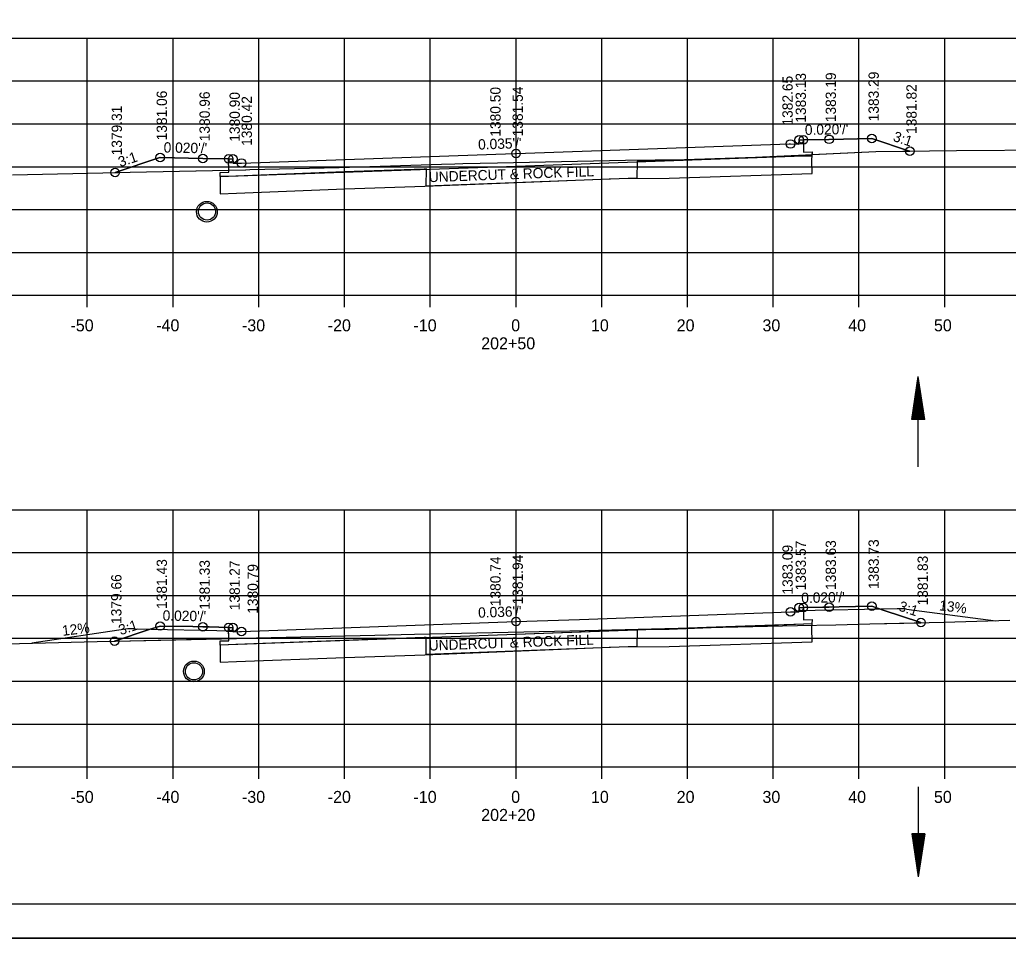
# Model space of a CAD drawing. Extents: x 1374311 to 1383814, y 384102 to 406278.
# Drawn here: x 1382582.2 to 1382697.5, y 402438.4 to 402545.5 of the extents above; entities that cross this region are included whole.
import ezdxf

# ---------------------------------------------------------------- set-up
doc = ezdxf.new("R2010")
doc.units = 0
for name, color, linetype in [('R_Axis', 7, 'Continuous'), ('R_Axis Annot', 7, 'Continuous'), ('R_Border', 7, 'Continuous'), ('R_Draft', 7, 'Continuous'), ('R_Drive', 7, 'Continuous'), ('R_Exist Surface', 7, 'Continuous'), ('R_Fin Surface', 7, 'Continuous'), ('R_Grid', 7, 'Continuous'), ('R_No Plot', 7, 'Continuous'), ('R_Water', 7, 'Continuous'), ('R_Xsect Elev', 7, 'Continuous'), ('R_Xsect Slope', 7, 'Continuous')]:
    doc.layers.add(name, color=color, linetype=linetype)

msp = doc.modelspace()

# ---------------------------------------------------------------- linework, layer by layer
at = {"layer": 'R_Axis'}
for p, q in [((1382500.07, 402513.33), (1382780.07, 402513.33)), ((1382590.07, 402511.93), (1382590.07, 402513.33)), ((1382600.07, 402511.93), (1382600.07, 402513.33)), ((1382610.07, 402511.93), (1382610.07, 402513.33)), ((1382620.07, 402511.93), (1382620.07, 402513.33)), ((1382630.07, 402511.93), (1382630.07, 402513.33)), ((1382640.07, 402511.93), (1382640.07, 402513.33)), ((1382650.07, 402511.93), (1382650.07, 402513.33)), ((1382660.07, 402511.93), (1382660.07, 402513.33)), ((1382670.07, 402511.93), (1382670.07, 402513.33)), ((1382680.07, 402511.93), (1382680.07, 402513.33)), ((1382690.07, 402511.93), (1382690.07, 402513.33)), ((1382500.07, 402458.33), (1382780.07, 402458.33)), ((1382590.07, 402456.93), (1382590.07, 402458.33)), ((1382600.07, 402456.93), (1382600.07, 402458.33)), ((1382610.07, 402456.93), (1382610.07, 402458.33)), ((1382620.07, 402456.93), (1382620.07, 402458.33)), ((1382630.07, 402456.93), (1382630.07, 402458.33)), ((1382640.07, 402456.93), (1382640.07, 402458.33)), ((1382650.07, 402456.93), (1382650.07, 402458.33)), ((1382660.07, 402456.93), (1382660.07, 402458.33)), ((1382670.07, 402456.93), (1382670.07, 402458.33)), ((1382680.07, 402456.93), (1382680.07, 402458.33)), ((1382690.07, 402456.93), (1382690.07, 402458.33))]:
    msp.add_line(p, q, dxfattribs=at)
at = {"layer": 'R_Border'}
msp.add_line((1382798.25, 402442.33), (1382482.07, 402442.33), dxfattribs=at)
at = {"layer": 'R_Draft'}
for p, q in [((1382686.23, 402498.85), (1382686.98, 402503.85)), ((1382687.73, 402498.85), (1382686.98, 402503.85)), ((1382686.35, 402498.85), (1382686.98, 402503.01)), ((1382687.6, 402498.85), (1382686.98, 402503.01)), ((1382686.48, 402498.85), (1382686.98, 402502.15)), ((1382687.48, 402498.85), (1382686.98, 402502.15)), ((1382686.61, 402498.85), (1382686.98, 402501.32)), ((1382686.73, 402498.85), (1382686.98, 402500.47)), ((1382687.35, 402498.85), (1382686.98, 402501.32)), ((1382687.22, 402498.85), (1382686.98, 402500.47)), ((1382686.86, 402498.85), (1382686.98, 402499.64)), ((1382687.1, 402498.85), (1382686.98, 402499.64)), ((1382687.73, 402498.85), (1382686.23, 402498.85)), ((1382686.23, 402450.52), (1382686.98, 402445.52)), ((1382687.73, 402450.52), (1382686.23, 402450.52)), ((1382686.35, 402450.52), (1382686.98, 402446.35)), ((1382686.48, 402450.52), (1382686.98, 402447.21)), ((1382686.61, 402450.52), (1382686.98, 402448.05)), ((1382686.73, 402450.52), (1382686.98, 402448.89)), ((1382686.86, 402450.52), (1382686.98, 402449.73)), ((1382687.73, 402450.52), (1382686.98, 402445.52)), ((1382687.22, 402450.52), (1382686.98, 402448.89)), ((1382687.48, 402450.52), (1382686.98, 402447.21)), ((1382687.6, 402450.52), (1382686.98, 402446.35)), ((1382687.35, 402450.52), (1382686.98, 402448.05)), ((1382687.1, 402450.52), (1382686.98, 402449.73))]:
    msp.add_line(p, q, dxfattribs=at)
at = {"layer": 'R_Drive'}
for p, q in [((1382684.51, 402476.78), (1382673.07, 402476.55)), ((1382685.62, 402476.73), (1382696.04, 402475.38)), ((1382594.51, 402474.39), (1382583.62, 402472.76)), ((1382595.63, 402474.45), (1382607.07, 402474.22))]:
    msp.add_line(p, q, dxfattribs=at)
for centre, start, end in [((1382684.67, 402468.78), 83.157, 91.146), ((1382595.47, 402466.45), 88.854, 96.843)]:
    msp.add_arc(centre, 8, start, end, dxfattribs=at)
at = {"layer": 'R_Exist Surface'}
for points in [[(1382581.35, 402527.38), (1382593.63, 402527.65), (1382595.09, 402527.69), (1382608.52, 402527.98), (1382608.57, 402527.98), (1382609.02, 402527.99), (1382619.45, 402528.23), (1382631.38, 402528.64), (1382632.92, 402528.67), (1382633.85, 402528.69), (1382637.92, 402528.78), (1382652.85, 402529.11), (1382659.71, 402529.18), (1382668.02, 402529.46), (1382673.85, 402529.71), (1382682.05, 402530.1), (1382691.43, 402530.23), (1382702.67, 402530.3)], [(1382577.61, 402472.6), (1382591.21, 402472.95), (1382593.35, 402473), (1382607.47, 402473.32), (1382609.82, 402473.37), (1382623.61, 402473.69), (1382628.24, 402473.8), (1382641, 402474.09), (1382648.13, 402474.25), (1382658.97, 402474.5), (1382672.91, 402474.82), (1382677.35, 402474.91), (1382681.33, 402475), (1382689.98, 402475.2), (1382697.65, 402475.45)]]:
    msp.add_lwpolyline(points, dxfattribs=at)
for centre in [(1382604.02, 402523.08), (1382602.51, 402469.47)]:
    msp.add_circle(centre, 1.21, dxfattribs=at)
at = {"layer": 'R_Fin Surface'}
for p, q in [((1382674.62, 402529.65), (1382657.93, 402529)), ((1382674.58, 402529.15), (1382674.62, 402529.65)), ((1382657.93, 402529), (1382654.21, 402528.95)), ((1382607.41, 402527.24), (1382605.56, 402527.18)), ((1382605.56, 402527.18), (1382605.56, 402527.17)), ((1382674.62, 402475.01), (1382657.93, 402474.36)), ((1382674.57, 402474.51), (1382674.62, 402475.01)), ((1382657.93, 402474.36), (1382654.21, 402474.31)), ((1382607.41, 402472.6), (1382605.56, 402472.54)), ((1382605.56, 402472.54), (1382605.56, 402472.53))]:
    msp.add_line(p, q, dxfattribs=at)
for points in [[(1382593.31, 402527.65), (1382598.54, 402529.39), (1382598.56, 402529.4), (1382603.54, 402529.3), (1382603.56, 402529.3), (1382606.55, 402529.24), (1382606.56, 402529.24), (1382606.56, 402529.24), (1382607.06, 402529.24), (1382607.07, 402528.74), (1382607.07, 402528.74), (1382607.08, 402528.74), (1382608.07, 402528.76), (1382639.93, 402529.87), (1382640.07, 402529.87), (1382671.93, 402530.98), (1382672.07, 402530.98), (1382673.07, 402530.96), (1382673.07, 402530.96), (1382673.07, 402530.97), (1382673.08, 402531.46), (1382673.58, 402531.46), (1382673.58, 402531.46), (1382676.57, 402531.52), (1382676.58, 402531.52), (1382681.56, 402531.62), (1382681.58, 402531.62), (1382685.97, 402530.16), (1382685.99, 402530.15)], [(1382673.58, 402531.46), (1382673.59, 402530.02), (1382674.59, 402530.07), (1382674.58, 402529.57), (1382673.58, 402529.54), (1382640.07, 402528.37), (1382606.56, 402527.2), (1382605.56, 402527.17), (1382605.57, 402527.67), (1382606.57, 402527.69), (1382606.56, 402529.24)], [(1382605.56, 402527.17), (1382605.57, 402525.18), (1382607.48, 402525.24), (1382620.09, 402525.73), (1382629.43, 402526.06), (1382650.94, 402526.92), (1382652.1, 402526.95), (1382657.95, 402527), (1382674.62, 402527.54), (1382674.58, 402529.15)], [(1382654.21, 402528.95), (1382654.17, 402527), (1382629.61, 402526.07), (1382629.62, 402528.08), (1382629.35, 402528.06), (1382620.02, 402527.73), (1382607.41, 402527.24)], [(1382593.26, 402473), (1382597.3, 402474.34), (1382598.56, 402474.76), (1382602.37, 402474.69), (1382603.56, 402474.66), (1382604.27, 402474.65), (1382606.56, 402474.6), (1382606.94, 402474.6), (1382607.06, 402474.6), (1382607.06, 402474.49), (1382607.07, 402474.1), (1382607.83, 402474.12), (1382608.07, 402474.12), (1382615.48, 402474.39), (1382640.07, 402475.28), (1382647.48, 402475.54), (1382672.07, 402476.43), (1382672.83, 402476.41), (1382673.07, 402476.41), (1382673.08, 402476.79), (1382673.08, 402476.91), (1382673.46, 402476.91), (1382673.58, 402476.91), (1382675.86, 402476.95), (1382676.58, 402476.97), (1382677.76, 402476.99), (1382681.58, 402477.07), (1382682.88, 402476.63), (1382687.3, 402475.16)], [(1382673.58, 402476.91), (1382673.59, 402475.47), (1382674.59, 402475.52), (1382674.58, 402475.02), (1382673.58, 402474.98), (1382640.07, 402473.78), (1382606.56, 402472.57), (1382605.56, 402472.53), (1382605.57, 402473.03), (1382606.57, 402473.05), (1382606.56, 402474.6)], [(1382605.56, 402472.53), (1382605.56, 402470.54), (1382607.48, 402470.61), (1382620.09, 402471.1), (1382629.42, 402471.42), (1382650.93, 402472.29), (1382652.1, 402472.32), (1382657.94, 402472.36), (1382674.62, 402472.91), (1382674.57, 402474.51)], [(1382654.21, 402474.31), (1382654.17, 402472.36), (1382629.61, 402471.43), (1382629.61, 402473.44), (1382629.35, 402473.42), (1382620.02, 402473.09), (1382607.41, 402472.6)]]:
    msp.add_lwpolyline(points, dxfattribs=at)
at = {"layer": 'R_Grid'}
for p, q in [((1382500.07, 402543.33), (1382780.07, 402543.33)), ((1382590.07, 402513.33), (1382590.07, 402543.33)), ((1382600.07, 402513.33), (1382600.07, 402543.33)), ((1382610.07, 402513.33), (1382610.07, 402543.33)), ((1382620.07, 402513.33), (1382620.07, 402543.33)), ((1382630.07, 402513.33), (1382630.07, 402543.33)), ((1382640.07, 402513.33), (1382640.07, 402543.33)), ((1382650.07, 402513.33), (1382650.07, 402543.33)), ((1382660.07, 402513.33), (1382660.07, 402543.33)), ((1382670.07, 402513.33), (1382670.07, 402543.33)), ((1382680.07, 402513.33), (1382680.07, 402543.33)), ((1382690.07, 402513.33), (1382690.07, 402543.33)), ((1382500.07, 402538.33), (1382780.07, 402538.33)), ((1382500.07, 402533.33), (1382780.07, 402533.33)), ((1382500.07, 402528.33), (1382780.07, 402528.33)), ((1382500.07, 402523.33), (1382780.07, 402523.33)), ((1382500.07, 402518.33), (1382780.07, 402518.33)), ((1382500.07, 402513.33), (1382780.07, 402513.33)), ((1382500.07, 402488.33), (1382780.07, 402488.33)), ((1382590.07, 402458.33), (1382590.07, 402488.33)), ((1382600.07, 402458.33), (1382600.07, 402488.33)), ((1382610.07, 402458.33), (1382610.07, 402488.33)), ((1382620.07, 402458.33), (1382620.07, 402488.33)), ((1382630.07, 402458.33), (1382630.07, 402488.33)), ((1382640.07, 402458.33), (1382640.07, 402488.33)), ((1382650.07, 402458.33), (1382650.07, 402488.33)), ((1382660.07, 402458.33), (1382660.07, 402488.33)), ((1382670.07, 402458.33), (1382670.07, 402488.33)), ((1382680.07, 402458.33), (1382680.07, 402488.33)), ((1382690.07, 402458.33), (1382690.07, 402488.33)), ((1382500.07, 402483.33), (1382780.07, 402483.33)), ((1382500.07, 402478.33), (1382780.07, 402478.33)), ((1382500.07, 402473.33), (1382780.07, 402473.33)), ((1382500.07, 402468.33), (1382780.07, 402468.33)), ((1382500.07, 402463.33), (1382780.07, 402463.33)), ((1382500.07, 402458.33), (1382780.07, 402458.33))]:
    msp.add_line(p, q, dxfattribs=at)
at = {"layer": 'R_No Plot'}
msp.add_line((1382469.67, 402438.35), (1382803, 402438.35), dxfattribs=at)
for points in [[(1382469.66, 402651.69), (1382803, 402651.69), (1382803, 402438.35), (1382469.66, 402438.35)], [(1382715.99, 402647.79), (1382715.99, 402637.91), (1382751.72, 402637.91), (1382751.72, 402634.99), (1382774.92, 402634.99), (1382774.92, 402610.66), (1382798.25, 402610.66), (1382798.25, 402442.33), (1382482.07, 402442.33), (1382482.07, 402647.79)], [(1382674.58, 402529.75), (1382682.05, 402530.1), (1382685.99, 402530.15), (1382685.97, 402530.16), (1382681.58, 402531.62), (1382681.56, 402531.62), (1382676.58, 402531.52), (1382676.57, 402531.52), (1382673.58, 402531.46), (1382673.59, 402530.02), (1382674.59, 402530.07)], [(1382593.31, 402527.65), (1382593.63, 402527.65), (1382595.09, 402527.69), (1382606.57, 402527.94), (1382606.56, 402529.24), (1382606.55, 402529.24), (1382603.56, 402529.3), (1382603.54, 402529.3), (1382598.56, 402529.4), (1382598.54, 402529.39)], [(1382606.57, 402527.94), (1382608.52, 402527.98), (1382608.57, 402527.98), (1382609.02, 402527.99), (1382619.45, 402528.23), (1382631.38, 402528.64), (1382632.92, 402528.67), (1382633.85, 402528.69), (1382637.92, 402528.78), (1382652.85, 402529.11), (1382659.71, 402529.18), (1382668.02, 402529.46), (1382673.85, 402529.71), (1382674.58, 402529.75), (1382674.58, 402529.57), (1382673.58, 402529.54), (1382640.07, 402528.37), (1382606.56, 402527.2), (1382605.56, 402527.17), (1382605.57, 402527.67), (1382606.57, 402527.69)], [(1382662.27, 402474.57), (1382672.91, 402474.82), (1382677.35, 402474.91), (1382681.33, 402475), (1382687.3, 402475.14), (1382687.3, 402475.16), (1382682.88, 402476.63), (1382681.58, 402477.07), (1382677.76, 402476.99), (1382676.58, 402476.97), (1382675.86, 402476.95), (1382673.58, 402476.91), (1382673.59, 402475.47), (1382674.59, 402475.52), (1382674.58, 402475.02), (1382673.58, 402474.98)], [(1382593.26, 402473), (1382593.35, 402473), (1382606.57, 402473.3), (1382606.56, 402474.6), (1382604.27, 402474.65), (1382603.56, 402474.66), (1382602.37, 402474.69), (1382598.56, 402474.76), (1382597.3, 402474.34), (1382593.26, 402473)], [(1382606.57, 402473.3), (1382607.47, 402473.32), (1382609.82, 402473.37), (1382623.61, 402473.69), (1382628.24, 402473.8), (1382641, 402474.09), (1382648.13, 402474.25), (1382658.97, 402474.5), (1382662.27, 402474.57), (1382640.07, 402473.78), (1382606.56, 402472.57), (1382605.56, 402472.53), (1382605.57, 402473.03), (1382606.57, 402473.05)]]:
    msp.add_lwpolyline(points, close=True, dxfattribs=at)
for centre in [(1382672.07, 402530.98), (1382672.07, 402530.98), (1382672.07, 402530.98), (1382673.08, 402531.46), (1382673.08, 402531.46), (1382673.08, 402531.46), (1382673.58, 402531.46), (1382673.58, 402531.46), (1382676.58, 402531.52), (1382676.58, 402531.52), (1382676.58, 402531.52), (1382681.58, 402531.62), (1382681.58, 402531.62), (1382681.58, 402531.62), (1382640.07, 402529.87), (1382640.07, 402529.87), (1382640.07, 402529.87), (1382685.99, 402530.15), (1382685.99, 402530.15), (1382685.99, 402530.15), (1382598.56, 402529.4), (1382598.56, 402529.4), (1382598.56, 402529.4), (1382603.56, 402529.3), (1382603.56, 402529.3), (1382603.56, 402529.3), (1382606.56, 402529.24), (1382606.56, 402529.24), (1382607.06, 402529.24), (1382607.06, 402529.24), (1382607.06, 402529.24), (1382608.07, 402528.76), (1382608.07, 402528.76), (1382608.07, 402528.76), (1382593.31, 402527.65), (1382593.31, 402527.65), (1382593.31, 402527.65), (1382593.31, 402527.65), (1382593.31, 402527.65), (1382593.31, 402527.65), (1382673.08, 402476.91), (1382673.08, 402476.91), (1382673.08, 402476.91), (1382673.58, 402476.91), (1382673.58, 402476.91), (1382676.58, 402476.97), (1382676.58, 402476.97), (1382676.58, 402476.97), (1382681.58, 402477.07), (1382681.58, 402477.07), (1382681.58, 402477.07), (1382672.07, 402476.43), (1382672.07, 402476.43), (1382672.07, 402476.43), (1382598.56, 402474.76), (1382598.56, 402474.76), (1382598.56, 402474.76), (1382603.56, 402474.66), (1382603.56, 402474.66), (1382603.56, 402474.66), (1382606.56, 402474.6), (1382606.56, 402474.6), (1382607.06, 402474.6), (1382607.06, 402474.6), (1382607.06, 402474.6), (1382640.07, 402475.28), (1382640.07, 402475.28), (1382640.07, 402475.28), (1382687.3, 402475.16), (1382687.3, 402475.16), (1382687.3, 402475.16), (1382608.07, 402474.12), (1382608.07, 402474.12), (1382608.07, 402474.12), (1382593.26, 402473), (1382593.26, 402473), (1382593.26, 402473), (1382593.26, 402473), (1382593.26, 402473), (1382593.26, 402473)]:
    msp.add_circle(centre, 0.5, dxfattribs=at)
at = {"layer": 'R_Water'}
for p, q in [((1382686.98, 402493.34), (1382686.98, 402503.85)), ((1382686.98, 402456.02), (1382686.98, 402445.52))]:
    msp.add_line(p, q, dxfattribs=at)
for centre in [(1382604.04, 402523.1), (1382602.51, 402469.47)]:
    msp.add_circle(centre, 1, dxfattribs=at)

# ---------------------------------------------------------------- texts
at = {"layer": 'R_Axis Annot'}
for s, p in [('-50', (1382588.11, 402509.13)), ('-40', (1382598.11, 402509.13)), ('-30', (1382608.11, 402509.13)), ('-20', (1382618.11, 402509.13)), ('-10', (1382628.11, 402509.13)), ('0', (1382639.51, 402509.13)), ('10', (1382648.81, 402509.13)), ('20', (1382658.81, 402509.13)), ('30', (1382668.81, 402509.13)), ('40', (1382678.81, 402509.13)), ('50', (1382688.81, 402509.13)), ('202+50', (1382636.01, 402507.03)), ('-50', (1382588.11, 402454.13)), ('-40', (1382598.11, 402454.13)), ('-30', (1382608.11, 402454.13)), ('-20', (1382618.11, 402454.13)), ('-10', (1382628.11, 402454.13)), ('0', (1382639.51, 402454.13)), ('10', (1382648.81, 402454.13)), ('20', (1382658.81, 402454.13)), ('30', (1382668.81, 402454.13)), ('40', (1382678.81, 402454.13)), ('50', (1382688.81, 402454.13)), ('202+20', (1382636.01, 402452.03))]:
    msp.add_text(s, height=1.4, dxfattribs=at).set_placement(p)
at = {"layer": 'R_Drive'}
for s, rotation, p in [('13%', 353.157, (1382689.37, 402476.6)), ('12%', 6.843, (1382587.21, 402473.61))]:
    msp.add_text(s, height=1.2, rotation=rotation, dxfattribs=at).set_placement(p)
at = {"layer": 'R_Fin Surface'}
for p in [(1382629.92, 402526.52), (1382629.91, 402471.89)]:
    msp.add_text('UNDERCUT & ROCK FILL', height=1.2, rotation=2.0786, dxfattribs=at).set_placement(p)
at = {"layer": 'R_Xsect Elev'}
for s, p in [('1382.65', (1382672.34, 402533.13)), ('1383.13', (1382673.88, 402533.46)), ('1383.19', (1382677.38, 402533.52)), ('1383.29', (1382682.38, 402533.62)), ('1381.06', (1382599.36, 402531.4)), ('1380.50', (1382638.27, 402531.83)), ('1381.54', (1382640.87, 402531.87)), ('1381.82', (1382686.79, 402532.15)), ('1380.96', (1382604.36, 402531.3)), ('1380.90', (1382607.86, 402531.24)), ('1380.42', (1382609.27, 402530.76)), ('1379.31', (1382594.11, 402529.65)), ('1383.09', (1382672.34, 402478.43)), ('1383.57', (1382673.88, 402478.91)), ('1383.63', (1382677.38, 402478.97)), ('1383.73', (1382682.38, 402479.07)), ('1381.94', (1382640.87, 402477.28)), ('1381.43', (1382599.36, 402476.76)), ('1381.33', (1382604.36, 402476.66)), ('1381.27', (1382607.86, 402476.6)), ('1380.79', (1382609.97, 402476.19)), ('1380.74', (1382638.27, 402477.07)), ('1381.83', (1382688.1, 402477.16)), ('1379.66', (1382594.06, 402475))]:
    msp.add_text(s, height=1.2, rotation=90, dxfattribs=at).set_placement(p)
at = {"layer": 'R_Xsect Slope'}
for s, rotation, p in [("0.020'/'", 1.1458, (1382673.77, 402532.03)), ("0.035'/'", 1.9939, (1382635.67, 402530.32)), ('3:1', 341.5651, (1382683.95, 402531.36)), ("0.020'/'", 358.8542, (1382598.97, 402529.99)), ('3:1', 18.4349, (1382593.91, 402528.27)), ("0.020'/'", 1.1458, (1382673.35, 402477.44)), ("0.036'/'", 2.0618, (1382635.67, 402475.72)), ('3:1', 341.565, (1382684.6, 402476.59)), ("0.020'/'", 358.8542, (1382598.85, 402475.4)), ('3:1', 18.435, (1382593.96, 402473.68))]:
    msp.add_text(s, height=1.2, rotation=rotation, dxfattribs=at).set_placement(p)

doc.saveas('drawing.dxf')
